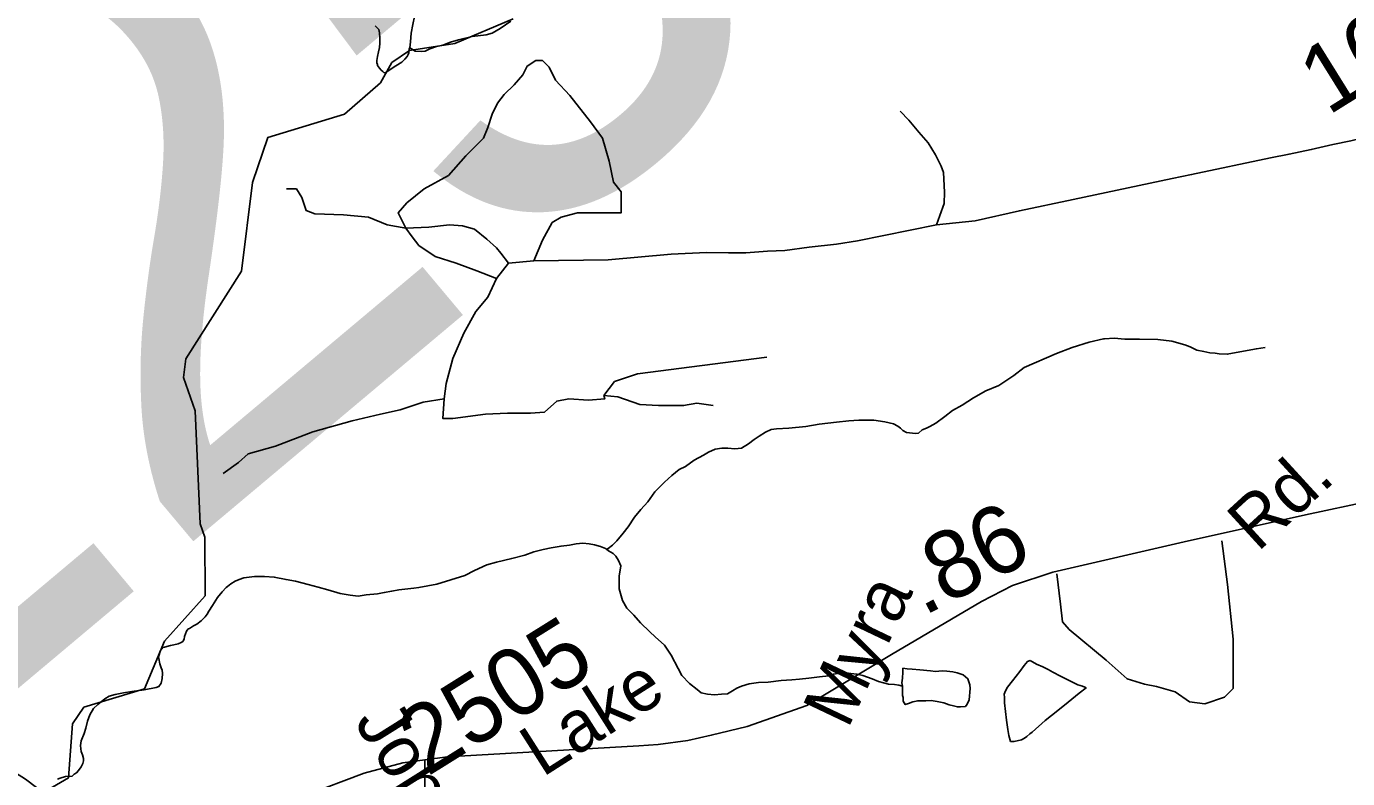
# Model space of a CAD drawing. Extents: x 2001466 to 31450019, y -30647475 to 847247.
# Drawn here: x 2174326 to 2179202, y 729877 to 732652 of the extents above; entities that cross this region are included whole.
import ezdxf

# ---------------------------------------------------------------- set-up
doc = ezdxf.new("R2010")
doc.units = 0
for name, color, linetype in [('Exist Hydrographic Creek Single Shore', 7, 'Continuous'), ('Exist Hydrographic Misc Water Feature', 7, 'Continuous'), ('Exist Road Non-System Type 51', 7, 'Continuous'), ('Exist Road Secondary Mileage Hundredths English Label', 7, 'Continuous'), ('Exist Road Secondary Structure Standard Bridge Number Label', 7, 'Continuous'), ('Exist Road Secondary Type 51 Attributed', 7, 'Continuous'), ('Exist Road Secondary Type 51 Label', 7, 'Continuous'), ('Exist Road Secondary Type 51 Number Label', 7, 'Continuous')]:
    doc.layers.add(name, color=color, linetype=linetype)

msp = doc.modelspace()

# ---------------------------------------------------------------- linework, layer by layer
at = {"layer": 'Exist Hydrographic Creek Single Shore'}
msp.add_lwpolyline([(2174339.9, 729797.2), (2174481, 729879.6), (2174495.9, 730079.4), (2174538, 730140.8), (2174761.9, 730208.5), (2174835.9, 730384), (2174985, 730551.6), (2174984, 730768.1), (2174966.9, 730817.7), (2174948.1, 731234.6), (2174906, 731356.9), (2174914, 731425.6), (2175119.9, 731749.4), (2175159.9, 732076.7), (2175216.9, 732242.8), (2175500.1, 732328.9), (2175633, 732444.2), (2175674, 732518.8), (2175740, 732563.4), (2175906.9, 732589.5), (2176123, 732680.2)], dxfattribs=at)
at = {"layer": 'Exist Hydrographic Misc Water Feature'}
for points in [[(2176104.6, 732961.2), (2176098.6, 732953.2), (2176076.5, 732933), (2176044.9, 732898.9), (2176019.3, 732884.5), (2175987.1, 732870.3), (2175925.2, 732839.9), (2175869.6, 732800.1), (2175837.6, 732781.8), (2175815.4, 732771.7), (2175791.7, 732763.6), (2175775.5, 732753.4), (2175769.9, 732733.2), (2175761.7, 732709.2), (2175758, 732689.1), (2175752.1, 732659.2), (2175746.3, 732627.2), (2175742.9, 732595.3), (2175740.8, 732573.3)], [(2175612.4, 732654.4), (2175620.4, 732646.6), (2175626.2, 732640.5), (2175628.4, 732628.4), (2175630.7, 732608.6), (2175630.7, 732590.3), (2175628.9, 732574.4), (2175625, 732558.4), (2175621.1, 732540.7), (2175619.2, 732526.4), (2175619, 732520.7), (2175619.2, 732516.6), (2175621.1, 732512.7), (2175621.3, 732508.6), (2175629.3, 732498.5), (2175635.2, 732490.7), (2175640.9, 732486.5), (2175645.5, 732482.6), (2175649.4, 732480.8)], [(2176114.2, 732671.4), (2176074, 732645), (2176044.7, 732626.7), (2176022.3, 732620.7), (2175970.5, 732614.4), (2175920.2, 732602.1), (2175890.5, 732594.1), (2175862.8, 732583.6), (2175838.8, 732577.5), (2175815, 732569.4), (2175797.2, 732561.5), (2175783, 732559.2), (2175760.9, 732561.3), (2175746.6, 732569.2), (2175740.8, 732573.3)], [(2175740.8, 732573.3), (2175739, 732569.1), (2175736.9, 732555.2), (2175735.1, 732549), (2175730.8, 732541.1), (2175722.8, 732531), (2175711.3, 732520.9), (2175688.9, 732506.9), (2175657.1, 732486.5), (2175649.4, 732480.8)], [(2178898, 731467.4), (2178866.2, 731463.2), (2178832, 731457), (2178758.2, 731442.7), (2178728.4, 731444.3), (2178714.3, 731446.5), (2178694.2, 731448.3), (2178672.2, 731452.4), (2178646, 731458), (2178622, 731469.7), (2178601.7, 731477.7), (2178553.9, 731491.4), (2178502, 731497.2), (2178434, 731499), (2178380, 731498.6), (2178340.3, 731502.2), (2178305.8, 731500.1), (2178302.1, 731500.2), (2178248.2, 731487.7), (2178186.1, 731467.5), (2178128.4, 731445), (2178008.7, 731394.5), (2177970.8, 731364.1), (2177915.2, 731327.9), (2177867, 731307.6), (2177821.5, 731281.6), (2177779.2, 731255.2), (2177743.6, 731235), (2177715.7, 731212.9), (2177682, 731188.7), (2177659.9, 731176.6), (2177647.8, 731170.4), (2177632, 731164.3), (2177618.1, 731152.2), (2177608.4, 731150.4), (2177595.9, 731152.2), (2177574.2, 731153.9), (2177560.2, 731162.1), (2177552.2, 731169.8), (2177542, 731177.8), (2177526, 731185.9), (2177494, 731193.6), (2177453.8, 731199.3), (2177421.8, 731199.2), (2177398, 731199.2), (2177362, 731196.9), (2177315.8, 731192.6), (2177252.5, 731184.3), (2177202.2, 731176.1), (2177140.3, 731169.6), (2177093.9, 731167.3), (2177074.3, 731165.4), (2177054.2, 731155), (2177030.6, 731141.1), (2177012.3, 731128.9), (2176990.6, 731112.7), (2176965, 731096.7), (2176940.8, 731094.3), (2176914.7, 731096.2), (2176892.6, 731096.3), (2176868.6, 731092.2), (2176843.2, 731081.9), (2176824.9, 731070), (2176790.9, 731051.6), (2176759.1, 731029.3), (2176735.5, 731017.4), (2176707.6, 730995.3), (2176681.4, 730970.8), (2176645.7, 730934.9), (2176619.7, 730898.6), (2176594, 730870.5), (2176570.2, 730842.4), (2176546.5, 730806.2), (2176528.4, 730782.2), (2176504.6, 730754.2), (2176489.2, 730737.9), (2176473.3, 730726.1), (2176466.9, 730723.8)], [(2176466.9, 730723.8), (2176463, 730726), (2176445.2, 730733.5), (2176423.2, 730739.7), (2176402.9, 730743.6), (2176379.1, 730745.5), (2176354.9, 730743.1), (2176330.9, 730739.1), (2176299.2, 730734.9), (2176262.9, 730728.7), (2176233.3, 730722.6), (2176199.3, 730714.3), (2176165.3, 730702), (2176117.3, 730689.8), (2176061.5, 730675.5), (2176025.4, 730665.6), (2175979.5, 730645.3), (2175943.6, 730626.8), (2175840.1, 730594.2), (2175773.8, 730581.9), (2175756.2, 730579.7), (2175700.2, 730573.6), (2175674, 730569.4), (2175646.3, 730563.5), (2175622.1, 730559), (2175580.3, 730554.8), (2175550.3, 730550.8), (2175520.4, 730554.5), (2175484.3, 730560.4), (2175438.2, 730574.2), (2175402.3, 730583.7), (2175366.2, 730593.7), (2175318.4, 730605.3), (2175284.2, 730611.3), (2175240.3, 730620.8), (2175204, 730622.6), (2175167.9, 730622.4), (2175127.9, 730618.3), (2175110.5, 730612), (2175096.1, 730606.1), (2175080.5, 730595.9), (2175068.2, 730586)], [(2177559.4, 730218.3), (2177545.7, 730222), (2177529.5, 730224.1), (2177507.5, 730225.7), (2177471.4, 730235.7), (2177447.7, 730245.8), (2177413.4, 730257.4), (2177391.5, 730263.2), (2177369.3, 730265.3), (2177351.3, 730267.2), (2177327.5, 730266.7), (2177305.2, 730262.9), (2177287.5, 730256.6), (2177253.7, 730252.4), (2177213.5, 730248.3), (2177179.7, 730244.1), (2177151.2, 730241.9), (2177111.4, 730239.8), (2177063.6, 730233.6), (2177027.9, 730231.3), (2176993.7, 730227.2), (2176965.8, 730218.8), (2176948, 730211), (2176931.8, 730200.8), (2176913.9, 730190.5), (2176892, 730188.6), (2176866.1, 730186.4), (2176840.1, 730188.3), (2176815.9, 730194), (2176801.7, 730205.9), (2176773.7, 730228), (2176745.4, 730257.8), (2176731.4, 730283.5), (2176705.2, 730333.2), (2176681.2, 730369.3), (2176646.7, 730400.9), (2176626.4, 730418.9), (2176592.6, 730452.5), (2176568.2, 730480.5), (2176541.9, 730506.4), (2176525.7, 730534.3), (2176513.7, 730578), (2176513.7, 730614.1), (2176513.7, 730624.3), (2176519.6, 730662.3), (2176511.4, 730682.2), (2176501.3, 730698.3), (2176491.5, 730707.9), (2176474.9, 730718.1), (2176466.9, 730723.8)], [(2175068.2, 730586), (2175062.5, 730582), (2175048.8, 730565.8), (2175030.5, 730545.8), (2175012.7, 730515.6), (2174998.7, 730495.4), (2174993, 730483.7), (2174985, 730473.6), (2174971, 730459.4), (2174955, 730447.3), (2174943, 730441.4), (2174927.4, 730431.2), (2174923.1, 730429.4), (2174917.1, 730421.4), (2174913.2, 730411), (2174909.5, 730401.1), (2174907.5, 730391.2), (2174903.6, 730383.3), (2174897.4, 730379), (2174885.5, 730375), (2174869.7, 730371), (2174857.9, 730368.7), (2174835.5, 730362.7), (2174829.8, 730360.8), (2174825.7, 730356.5), (2174821.6, 730352.7), (2174819.7, 730346.9), (2174816, 730334.5), (2174813.8, 730326.7), (2174814.2, 730320.5), (2174817.9, 730300.5), (2174824.2, 730282.5), (2174826.3, 730278.5), (2174828.1, 730264.9), (2174826.5, 730246.9), (2174822.6, 730228.8), (2174814.6, 730216.6), (2174804.7, 730212.9), (2174760.3, 730204.5), (2174714.7, 730198.1), (2174684.6, 730194.1), (2174653, 730187.9), (2174630.7, 730181.5), (2174614.7, 730171.4), (2174589.2, 730151.3), (2174572.8, 730135.5), (2174559.5, 730113.2), (2174551.1, 730089.3), (2174545.6, 730063), (2174539.2, 730043.2), (2174527.7, 730017), (2174525.5, 729999.1), (2174526.1, 729987.2), (2174527.9, 729977.2), (2174532.2, 729965.2), (2174535.9, 729951.3), (2174536.1, 729943.1), (2174534.1, 729933.3), (2174528.3, 729921.2), (2174518.3, 729906.9), (2174510.5, 729899.1), (2174502.3, 729893.1), (2174494.5, 729886.9), (2174470.3, 729884.9), (2174450.2, 729878.6), (2174440.6, 729874.8)], [(2178030.8, 730313), (2178054.8, 730299.2), (2178077, 730289.4), (2178097.1, 730279.5), (2178114.9, 730269.4), (2178142.8, 730255.5), (2178207.2, 730223.8), (2178223.4, 730218.2), (2178233.2, 730214.3), (2178237.1, 730212.1), (2178211.3, 730192), (2178157.6, 730147.8), (2178110, 730109.6), (2178086.2, 730091.3), (2178038.2, 730049), (2178030, 730042.9), (2178018.5, 730032.9), (2178010.3, 730026.8), (2177998.4, 730020.9), (2177972.2, 730014.8), (2177958.7, 730014.4), (2177952.5, 730036.4), (2177948, 730058.6), (2177943.9, 730092.5), (2177935.5, 730156.6), (2177935.9, 730176.4), (2177935.3, 730188.3), (2177939.4, 730200.6), (2177947.2, 730214.5), (2177965.2, 730238.5), (2177993.1, 730272.8), (2178009.1, 730294.7), (2178020.8, 730308.8), (2178030.8, 730313)], [(2177559.4, 730218.3), (2177559.2, 730214.3), (2177559.6, 730198.4), (2177559.8, 730184.2), (2177561.9, 730176.2), (2177561.5, 730172.2), (2177561.7, 730162.4), (2177566.2, 730156.5), (2177569.9, 730150.2), (2177582, 730154.5), (2177598, 730160.6), (2177616, 730164.7), (2177645.7, 730164.7), (2177665.8, 730164.9), (2177687.6, 730161.2), (2177711.6, 730157.2), (2177731.7, 730149.3), (2177747.9, 730145.2), (2177762.2, 730141.5), (2177774.1, 730141.7), (2177791.9, 730143.8), (2177797.9, 730151.5), (2177805.7, 730167.7), (2177809.2, 730209.8), (2177807.7, 730223.8), (2177801.2, 730245.9), (2177783.1, 730259.6), (2177761, 730267.4), (2177745.2, 730271.4), (2177723.3, 730273.1), (2177705.4, 730275), (2177681.2, 730273), (2177663.2, 730274.8), (2177623, 730278.5), (2177595.3, 730280.6), (2177577.3, 730282.1), (2177561.1, 730284.2), (2177561.3, 730270.3), (2177559.4, 730248.3), (2177557.2, 730230.4), (2177559.4, 730218.3)]]:
    msp.add_lwpolyline(points, dxfattribs=at)
at = {"layer": 'Exist Road Non-System Type 51'}
for p, q in [((2176105.4, 731778.9), (2176061, 731722.3)), ((2176198.3, 731787), (2176105.4, 731778.9))]:
    msp.add_line(p, q, dxfattribs=at)
for points in [[(2176198.3, 731787), (2176230.6, 731863.7), (2176266.9, 731928.3), (2176299.2, 731948.5), (2176359.7, 731964.7), (2176521.2, 731964.7), (2176521.2, 732041.4), (2176493, 732077.8), (2176476.8, 732154.6), (2176452.6, 732239.4), (2176408.2, 732300), (2176331.5, 732396.9), (2176279, 732453.5), (2176254.8, 732501.9), (2176230.6, 732526.2), (2176206.3, 732526.2), (2176174, 732506), (2176157.9, 732473.7), (2176125.6, 732437.3), (2176089.3, 732401), (2176065, 732368.6), (2176044.8, 732328.2), (2176028.7, 732279.8), (2176012.5, 732239.4), (2175947.9, 732174.7), (2175883.4, 732102), (2175794.5, 732053.6), (2175729.9, 732001.1), (2175697.6, 731964.7), (2175725.9, 731908.1)], [(2179886.8, 732410.2), (2179576.8, 732322.4), (2179214.2, 732230.2), (2179148.1, 732216), (2179068.3, 732197.6), (2178986.4, 732181.1), (2178918.3, 732166.9), (2178626.7, 732105.5), (2178554.6, 732091), (2178189.1, 732013.3), (2177991.3, 731972.3), (2177827.3, 731935.5), (2177685.5, 731920.8)], [(2177685.5, 731920.8), (2177697.1, 731954.8), (2177713, 731998.8), (2177714.7, 732041), (2177710.4, 732112.9), (2177702.3, 732136.8), (2177681.9, 732178.6), (2177653.9, 732222.6), (2177619.7, 732262.5), (2177583.4, 732306.2), (2177551.1, 732340.1)], [(2175725.9, 731908.1), (2175657.3, 731920.3), (2175588.6, 731948.5), (2175495.8, 731956.6), (2175390.8, 731960.7), (2175358.5, 731972.8), (2175342.4, 732021.2), (2175322.2, 732053.6), (2175285.9, 732053.6)], [(2175725.9, 731908.1), (2175810.7, 731912.2), (2175887.4, 731920.3), (2175935.8, 731916.2), (2175980.2, 731904.1), (2176024.7, 731867.7), (2176061, 731835.4), (2176077.1, 731815.2), (2176105.4, 731778.9)], [(2176061, 731722.3), (2175988.3, 731750.6), (2175911.6, 731778.9), (2175834.9, 731803.1), (2175774.4, 731843.5), (2175750.1, 731875.8), (2175725.9, 731908.1)], [(2177685.5, 731920.8), (2177393.7, 731861.4), (2177315.6, 731849), (2177215.6, 731838.4), (2177125.8, 731825.9), (2177061.7, 731823.6), (2176981.8, 731817.2), (2176917.8, 731816.9), (2176835.7, 731818.6), (2176705.8, 731811.9), (2176472.8, 731791), (2176198.3, 731787)], [(2176061, 731722.3), (2176028.7, 731653.7), (2175984.3, 731601.1), (2175939.9, 731520.4), (2175899.5, 731427.4), (2175875.3, 731334.5), (2175867.2, 731278)], [(2176456.6, 731290.1), (2176497, 731342.6), (2176581.8, 731370.9), (2177058.2, 731431.5)], [(2175867.2, 731278), (2175790.5, 731265.9), (2175705.7, 731237.6), (2175633, 731221.4), (2175528.1, 731197.2), (2175382.7, 731156.8), (2175245.5, 731104.3), (2175144.6, 731076), (2175108.2, 731043.7), (2175051.7, 731003.3)], [(2175867.2, 731278), (2175863.2, 731205.3), (2175899.5, 731205.3), (2176020.6, 731221.4), (2176101.4, 731225.5), (2176186.1, 731225.5), (2176238.6, 731229.5), (2176283, 731269.9), (2176327.4, 731278), (2176400.1, 731273.9), (2176460.7, 731278), (2176456.6, 731290.1)], [(2176456.6, 731290.1), (2176509.1, 731286.1), (2176589.9, 731257.8), (2176658.5, 731253.7), (2176751.3, 731253.7), (2176799.8, 731261.8), (2176860.4, 731253.7)], [(2178129.7, 730632.7), (2178142.2, 730520.6), (2178150.2, 730455.9), (2178174.5, 730427.7), (2178311.7, 730314.6), (2178388.4, 730245.9), (2178453, 730225.7), (2178497.4, 730217.6), (2178566.1, 730197.4), (2178618.5, 730161.1), (2178675.1, 730153), (2178747.7, 730177.2), (2178780, 730209.5), (2178780, 730391.3), (2178759.8, 730593.3), (2178738.6, 730754.2)]]:
    msp.add_lwpolyline(points, dxfattribs=at)
at = {"layer": 'Exist Road Secondary Type 51 Attributed'}
for points in [[(2180053.5, 731247.7), (2180011.6, 731229.9), (2179797.6, 731089.6), (2179607.2, 730978.6), (2179531.8, 730953.5), (2179047.4, 730850.9), (2178599.5, 730750.4), (2178114, 730639.4), (2177965.4, 730589.1), (2177851.4, 730530.5), (2177518.6, 730335.7), (2177206.8, 730147.2), (2176986, 730069.7), (2176853.4, 730037), (2176766.8, 730017.6), (2176657.8, 730002.7), (2176586.2, 729998.3), (2175880, 729957.7), (2175796.7, 729946.3)], [(2175796.7, 729946.3), (2175714.9, 729935.2), (2175572.3, 729898), (2175141.2, 729734.6), (2174878.6, 729646.7), (2174771.8, 729636.2), (2174688.1, 729638.3), (2174621.2, 729661.3), (2174524.9, 729722.1), (2174321.9, 729875), (2174150.3, 729983.9), (2174026.8, 730034.1), (2173870.9, 730082.3), (2173718.1, 730113.7), (2173594.7, 730126.3), (2173506.8, 730117.9), (2173251.4, 730084.4), (2172741.8, 729986), (2172181, 729893.8), (2171700.7, 729819.5)], [(2175796.7, 729946.3), (2175796.7, 729834.8), (2175796.7, 729668), (2175797.2, 729509.2), (2175784.2, 729399), (2175772.5, 729332.4), (2175759.4, 729282.7), (2175743.8, 729239.6), (2175698.1, 729141.6), (2175598, 728972)]]:
    msp.add_lwpolyline(points, dxfattribs=at)

# ---------------------------------------------------------------- texts
at = {"layer": 'Exist Road Secondary Mileage Hundredths English Label'}
msp.add_text('.86', height=250, rotation=27.2088, dxfattribs=at).set_placement((2177635.9, 730475))
at = {"layer": 'Exist Road Secondary Structure Standard Bridge Number Label'}
msp.add_text('225', height=2132.54, rotation=40, dxfattribs=at).set_placement((2173616.9, 729641.1))
at = {"layer": 'Exist Road Secondary Type 51 Label'}
for s, rotation, p in [('Rd.', 42.4898, (2178870.5, 730710.6)), ('Myra', 64.547, (2177357.5, 730057.5)), ('Lake', 32.5243, (2176230.3, 729880.3)), ('Jonathan', 302.0997, (2175532.7, 730086.7))]:
    msp.add_text(s, height=190, rotation=rotation, dxfattribs=at).set_placement(p)
at = {"layer": 'Exist Road Secondary Type 51 Number Label'}
for s, p in [('1003', (2179129.6, 732321.1)), ('2505', (2175804.6, 729882.8))]:
    msp.add_text(s, height=250, rotation=31.918, dxfattribs=at).set_placement(p)

doc.saveas('drawing.dxf')
